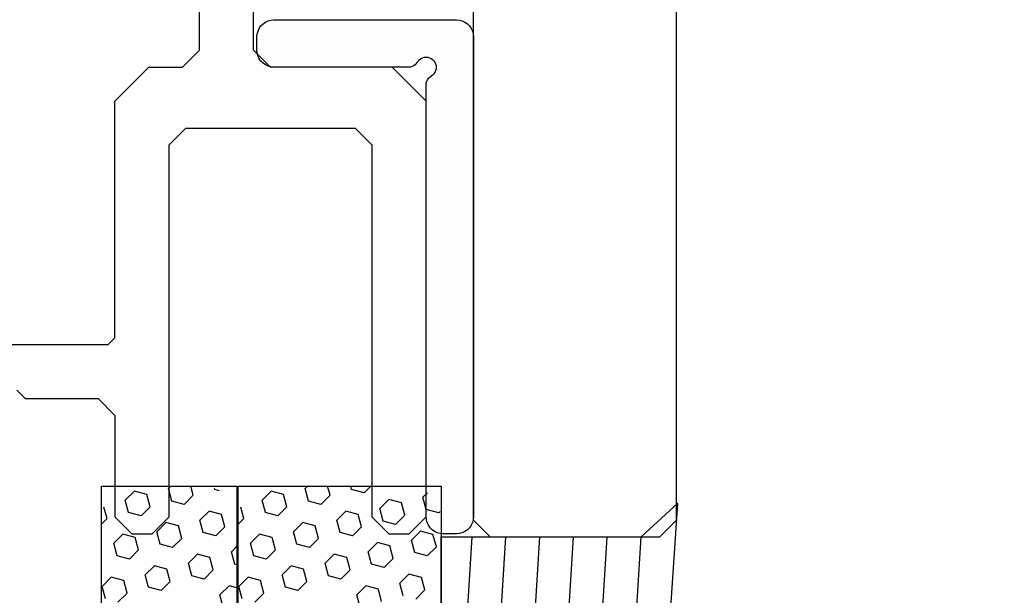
# Model space of a CAD drawing. Header units: millimetres. Extents: x -637441 to -130928, y -380379 to -53767.
# Tile 323 of 390: x -337372 to -337342, y -152837 to -152820. Entities that reach past the tile are written whole.
import ezdxf

# ---------------------------------------------------------------- set-up
doc = ezdxf.new("R2010")
doc.units = ezdxf.units.MM
doc.header["$LTSCALE"] = 10
doc.layers.add('CKTEXTY_MALE', color=7, linetype='Continuous', lineweight=25)
for name, color, linetype in [('CrossSectionsAccess', 2, 'Continuous'), ('CrossSectionsGlass', 4, 'Continuous'), ('CrossSectionsGums', 1, 'Continuous'), ('CrossSectionsProfils', 7, 'Continuous')]:
    doc.layers.add(name, color=color, linetype=linetype)
doc.styles.get("Standard").update_dxf_attribs({"font": 'simplex.shx', "width": 0.8})
doc.dimstyles.new('normální', dxfattribs={"dimscale": 50, "dimtxt": 2.5, "dimasz": 2.5, "dimexe": 1.768, "dimexo": 5, "dimtad": 1, "dimrnd": 1, "dimtxsty": 'Standard', "dimblk1": 'OBLIQUE', "dimblk2": 'OBLIQUE', "dimsah": 1, "dimcen": 2.5, "dimdle": 1.8, "dimadec": 0, "dimazin": 0, "dimtfac": 1, "dimtix": 1, "dimtmove": 2, "dimatfit": 3, "dimfxl": 1, "dimarcsym": 0})

# ---------------------------------------------------------------- blocks, each defined once
blk = doc.blocks.new('120912', base_point=(1132.165, 1420.949))
at = {"layer": 'CrossSectionsGums', "color": 1}
for p, q in [((1143.665, 1420.949), (1120.665, 1420.949)), ((1120.665, 1420.949), (1120.665, 1416.949)), ((1120.665, 1416.949), (1143.665, 1416.949))]:
    blk.add_line(p, q, dxfattribs=at)
at = {"layer": 'CrossSectionsGums', "color": 253, "true_color": 0xadadad}
for p, q in [((1121.617, 1420.783), (1121.283, 1420.873)), ((1121.617, 1420.783), (1121.783, 1420.949)), ((1123.359, 1420.658), (1123.628, 1420.928)), ((1123.996, 1420.829), (1123.628, 1420.928)), ((1122.084, 1420.317), (1122.353, 1420.586)), ((1122.721, 1420.488), (1122.353, 1420.586)), ((1122.82, 1420.12), (1122.721, 1420.488)), ((1123.457, 1420.29), (1123.359, 1420.658)), ((1123.825, 1420.192), (1124.095, 1420.461)), ((1120.809, 1419.975), (1121.078, 1420.245)), ((1121.447, 1420.146), (1121.078, 1420.245)), ((1122.182, 1419.949), (1122.084, 1420.317)), ((1123.825, 1420.192), (1123.457, 1420.29)), ((1120.908, 1419.607), (1120.809, 1419.975)), ((1121.545, 1419.778), (1121.446, 1420.146)), ((1122.551, 1419.85), (1122.182, 1419.949)), ((1122.551, 1419.85), (1122.82, 1420.12)), ((1121.276, 1419.509), (1120.908, 1419.607)), ((1121.276, 1419.509), (1121.545, 1419.778)), ((1123.017, 1419.384), (1123.287, 1419.653)), ((1123.655, 1419.554), (1123.287, 1419.653)), ((1121.742, 1419.042), (1122.012, 1419.311)), ((1122.38, 1419.213), (1122.012, 1419.311)), ((1123.116, 1419.016), (1123.017, 1419.384)), ((1123.753, 1419.186), (1123.655, 1419.554)), ((1121.841, 1418.674), (1121.742, 1419.042)), ((1122.478, 1418.845), (1122.38, 1419.213)), ((1123.484, 1418.917), (1123.116, 1419.016)), ((1123.484, 1418.917), (1123.753, 1419.186)), ((1120.665, 1418.898), (1120.737, 1418.97)), ((1121.105, 1418.871), (1120.737, 1418.97)), ((1121.203, 1418.503), (1121.105, 1418.871)), ((1122.209, 1418.575), (1122.478, 1418.845)), ((1120.934, 1418.234), (1121.203, 1418.503)), ((1122.209, 1418.575), (1121.841, 1418.674)), ((1120.934, 1418.234), (1120.665, 1418.306)), ((1122.676, 1418.109), (1122.945, 1418.378)), ((1123.313, 1418.28), (1122.945, 1418.378)), ((1123.412, 1417.911), (1123.313, 1418.28)), ((1121.401, 1417.767), (1121.67, 1418.036)), ((1122.038, 1417.938), (1121.67, 1418.036)), ((1122.137, 1417.57), (1122.038, 1417.938)), ((1122.774, 1417.741), (1122.676, 1418.109)), ((1123.142, 1417.642), (1123.412, 1417.911)), ((1120.763, 1417.596), (1120.733, 1417.604)), ((1120.8, 1417.459), (1120.763, 1417.596)), ((1121.499, 1417.399), (1121.401, 1417.767)), ((1121.867, 1417.301), (1122.137, 1417.57)), ((1123.142, 1417.642), (1122.774, 1417.741)), ((1121.867, 1417.301), (1121.499, 1417.399)), ((1123.609, 1417.175), (1123.878, 1417.445)), ((1124.246, 1417.346), (1123.878, 1417.445)), ((1122.403, 1416.903), (1122.603, 1417.103)), ((1122.971, 1417.005), (1122.603, 1417.103)), ((1122.998, 1416.904), (1122.971, 1417.005)), ((1123.681, 1416.906), (1123.609, 1417.176))]:
    blk.add_line(p, q, dxfattribs=at)
blk = doc.blocks.new('120913', base_point=(1174.165, 1420.949))
at = {"layer": 'CrossSectionsGums', "color": 1}
for p, q in [((1162.665, 1420.949), (1162.665, 1414.949)), ((1185.665, 1420.949), (1162.665, 1420.949)), ((1162.665, 1414.949), (1185.665, 1414.949))]:
    blk.add_line(p, q, dxfattribs=at)
at = {"layer": 'CrossSectionsGums', "color": 253, "true_color": 0xadadad}
for p, q in [((1163.617, 1420.783), (1163.283, 1420.873)), ((1163.617, 1420.783), (1163.783, 1420.949)), ((1165.359, 1420.658), (1165.628, 1420.928)), ((1165.996, 1420.829), (1165.628, 1420.928)), ((1164.084, 1420.317), (1164.353, 1420.586)), ((1164.721, 1420.488), (1164.353, 1420.586)), ((1164.82, 1420.12), (1164.721, 1420.488)), ((1165.457, 1420.29), (1165.359, 1420.658)), ((1165.825, 1420.192), (1166.095, 1420.461)), ((1162.809, 1419.975), (1163.078, 1420.245)), ((1163.447, 1420.146), (1163.078, 1420.245)), ((1164.182, 1419.949), (1164.084, 1420.317)), ((1165.825, 1420.192), (1165.457, 1420.29)), ((1162.908, 1419.607), (1162.809, 1419.975)), ((1163.545, 1419.778), (1163.446, 1420.146)), ((1164.551, 1419.85), (1164.182, 1419.949)), ((1164.551, 1419.85), (1164.82, 1420.12)), ((1163.276, 1419.509), (1162.908, 1419.607)), ((1163.276, 1419.509), (1163.545, 1419.778)), ((1165.017, 1419.384), (1165.287, 1419.653)), ((1165.655, 1419.554), (1165.287, 1419.653)), ((1163.742, 1419.042), (1164.012, 1419.311)), ((1164.38, 1419.213), (1164.012, 1419.311)), ((1165.116, 1419.016), (1165.017, 1419.384)), ((1165.753, 1419.186), (1165.655, 1419.554)), ((1163.841, 1418.674), (1163.742, 1419.042)), ((1164.478, 1418.845), (1164.38, 1419.213)), ((1165.484, 1418.917), (1165.116, 1419.016)), ((1165.484, 1418.917), (1165.753, 1419.186)), ((1162.665, 1418.898), (1162.737, 1418.97)), ((1163.105, 1418.871), (1162.737, 1418.97)), ((1163.203, 1418.503), (1163.105, 1418.871)), ((1164.209, 1418.575), (1164.478, 1418.845)), ((1162.934, 1418.234), (1163.203, 1418.503)), ((1164.209, 1418.575), (1163.841, 1418.674)), ((1162.934, 1418.234), (1162.665, 1418.306)), ((1164.676, 1418.109), (1164.945, 1418.378)), ((1165.313, 1418.28), (1164.945, 1418.378)), ((1165.412, 1417.911), (1165.313, 1418.28)), ((1163.401, 1417.767), (1163.67, 1418.036)), ((1164.038, 1417.938), (1163.67, 1418.036)), ((1164.137, 1417.57), (1164.038, 1417.938)), ((1164.774, 1417.741), (1164.676, 1418.109)), ((1165.142, 1417.642), (1165.412, 1417.911)), ((1162.763, 1417.596), (1162.665, 1417.623)), ((1162.862, 1417.228), (1162.763, 1417.596)), ((1163.499, 1417.399), (1163.401, 1417.767)), ((1163.867, 1417.301), (1164.137, 1417.57)), ((1165.142, 1417.642), (1164.774, 1417.741)), ((1163.867, 1417.301), (1163.499, 1417.399)), ((1165.609, 1417.175), (1165.878, 1417.445)), ((1166.246, 1417.346), (1165.878, 1417.445)), ((1162.665, 1417.031), (1162.862, 1417.228)), ((1164.334, 1416.834), (1164.603, 1417.103)), ((1164.971, 1417.005), (1164.603, 1417.103)), ((1165.07, 1416.637), (1164.971, 1417.005)), ((1165.707, 1416.807), (1165.609, 1417.176)), ((1163.059, 1416.492), (1163.328, 1416.762)), ((1163.697, 1416.663), (1163.328, 1416.762)), ((1164.433, 1416.466), (1164.334, 1416.834)), ((1166.075, 1416.709), (1165.707, 1416.807)), ((1163.158, 1416.124), (1163.059, 1416.492)), ((1163.795, 1416.295), (1163.697, 1416.663)), ((1164.801, 1416.367), (1164.433, 1416.466)), ((1164.801, 1416.367), (1165.07, 1416.637)), ((1163.526, 1416.026), (1163.158, 1416.124)), ((1163.526, 1416.026), (1163.795, 1416.295)), ((1165.267, 1415.901), (1165.537, 1416.17)), ((1165.905, 1416.071), (1165.537, 1416.17)), ((1163.992, 1415.559), (1164.262, 1415.828)), ((1164.63, 1415.73), (1164.262, 1415.828)), ((1165.366, 1415.533), (1165.267, 1415.901)), ((1164.091, 1415.191), (1163.992, 1415.559)), ((1164.728, 1415.362), (1164.63, 1415.73)), ((1165.734, 1415.434), (1165.366, 1415.533)), ((1165.734, 1415.434), (1166.003, 1415.703)), ((1162.858, 1415.358), (1162.987, 1415.487)), ((1163.355, 1415.388), (1162.987, 1415.487)), ((1163.453, 1415.02), (1163.355, 1415.388)), ((1164.459, 1415.092), (1164.728, 1415.362)), ((1163.414, 1414.981), (1163.454, 1415.02)), ((1164.459, 1415.092), (1164.091, 1415.191))]:
    blk.add_line(p, q, dxfattribs=at)
blk = doc.blocks.new('14614948', base_point=(267.362, 311.137))
at = {"layer": 'CrossSectionsAccess'}
for p, q in [((277.362, 311.137), (257.362, 311.137)), ((257.362, 311.137), (257.362, 305.224)), ((262.358, 310.534), (257.362, 310.224)), ((262.358, 309.534), (257.362, 309.224)), ((262.358, 308.534), (257.362, 308.224)), ((262.358, 307.534), (257.362, 307.224)), ((262.358, 306.534), (257.362, 306.224)), ((262.358, 305.534), (257.362, 305.224)), ((257.362, 305.224), (256.362, 304.137)), ((261.857, 304.512), (256.362, 304.137))]:
    blk.add_line(p, q, dxfattribs=at)
blk = doc.blocks.new('K43_2105_X', base_point=(1276.174, 1370.825))
at = {"layer": 'CrossSectionsProfils', "flags": 128}
for points in [[(1261.924, 1366.325), (1261.674, 1366.075), (1261.674, 1363.925), (1261.174, 1363.425), (1258.174, 1363.425), (1257.674, 1362.925), (1257.674, 1362.325), (1258.174, 1361.825), (1269.174, 1361.825), (1269.674, 1361.325), (1269.674, 1356.325), (1269.174, 1355.825), (1258.174, 1355.825), (1257.674, 1355.325), (1257.674, 1354.725), (1258.174, 1354.225), (1270.474, 1354.225), (1271.474, 1355.225), (1271.474, 1358.825), (1271.974, 1359.325), (1289.474, 1359.325)], [(1280.574, 1361.425), (1280.574, 1361.925), (1280.074, 1362.425), (1279.774, 1362.425), (1279.574, 1362.625), (1279.574, 1363.225), (1279.774, 1363.425), (1280.374, 1363.425), (1280.574, 1363.625), (1280.574, 1369.025), (1280.374, 1369.225), (1263.474, 1369.225), (1263.274, 1369.025), (1263.274, 1363.625), (1263.474, 1363.425), (1270.474, 1363.425), (1271.474, 1362.425), (1271.474, 1361.425), (1271.974, 1360.925), (1280.074, 1360.925), (1280.574, 1361.425)]]:
    blk.add_lwpolyline(points, dxfattribs=at)
blk = doc.blocks.new('Hatch30199', base_point=(2077.016, 1418.632))
at = {"layer": 'CrossSectionsGums', "color": 8}
for p, q in [((1402.08, 1393.984), (1402.08, 1393.984)), ((1402.318, 1393.984), (1402.318, 1393.984)), ((1402.556, 1393.984), (1402.556, 1393.984)), ((1402.794, 1393.984), (1402.794, 1393.984)), ((1401.961, 1393.746), (1401.961, 1393.746)), ((1402.199, 1393.746), (1402.199, 1393.746)), ((1402.437, 1393.746), (1402.437, 1393.746)), ((1402.675, 1393.746), (1402.675, 1393.746)), ((1402.913, 1393.746), (1402.913, 1393.746)), ((1401.842, 1393.507), (1401.842, 1393.507)), ((1402.08, 1393.507), (1402.08, 1393.507)), ((1402.318, 1393.507), (1402.318, 1393.507)), ((1402.556, 1393.507), (1402.556, 1393.507)), ((1402.794, 1393.507), (1402.794, 1393.507)), ((1403.032, 1393.507), (1403.032, 1393.507)), ((1401.723, 1393.269), (1401.723, 1393.269)), ((1401.961, 1393.269), (1401.961, 1393.269)), ((1402.199, 1393.269), (1402.199, 1393.269)), ((1402.437, 1393.269), (1402.437, 1393.269)), ((1402.675, 1393.269), (1402.675, 1393.269)), ((1402.913, 1393.269), (1402.913, 1393.269)), ((1401.842, 1393.031), (1401.842, 1393.031)), ((1402.08, 1393.031), (1402.08, 1393.031)), ((1402.318, 1393.031), (1402.318, 1393.031)), ((1402.556, 1393.031), (1402.556, 1393.031)), ((1402.794, 1393.031), (1402.794, 1393.031)), ((1403.032, 1393.031), (1403.032, 1393.031)), ((1401.723, 1392.793), (1401.723, 1392.793)), ((1401.842, 1392.555), (1401.842, 1392.555)), ((1401.961, 1392.793), (1401.961, 1392.793)), ((1402.08, 1392.555), (1402.08, 1392.555)), ((1402.199, 1392.793), (1402.199, 1392.793)), ((1402.318, 1392.555), (1402.318, 1392.555)), ((1402.437, 1392.793), (1402.437, 1392.793)), ((1402.556, 1392.555), (1402.556, 1392.555)), ((1402.675, 1392.793), (1402.675, 1392.793)), ((1402.794, 1392.555), (1402.794, 1392.555)), ((1402.913, 1392.793), (1402.913, 1392.793)), ((1403.032, 1392.555), (1403.032, 1392.555)), ((1401.723, 1392.317), (1401.723, 1392.317)), ((1401.961, 1392.317), (1401.961, 1392.317)), ((1402.199, 1392.317), (1402.199, 1392.317)), ((1402.437, 1392.317), (1402.437, 1392.317)), ((1402.675, 1392.317), (1402.675, 1392.317)), ((1402.913, 1392.317), (1402.913, 1392.317)), ((1401.842, 1392.079), (1401.842, 1392.079)), ((1402.08, 1392.079), (1402.08, 1392.079)), ((1402.318, 1392.079), (1402.318, 1392.079)), ((1402.556, 1392.079), (1402.556, 1392.079)), ((1402.794, 1392.079), (1402.794, 1392.079)), ((1403.032, 1392.079), (1403.032, 1392.079)), ((1401.723, 1391.841), (1401.723, 1391.841)), ((1401.961, 1391.841), (1401.961, 1391.841)), ((1402.199, 1391.841), (1402.199, 1391.841)), ((1402.437, 1391.841), (1402.437, 1391.841)), ((1402.675, 1391.841), (1402.675, 1391.841)), ((1402.913, 1391.841), (1402.913, 1391.841)), ((1401.723, 1391.364), (1401.723, 1391.364)), ((1401.842, 1391.603), (1401.842, 1391.603)), ((1401.961, 1391.364), (1401.961, 1391.364)), ((1402.08, 1391.603), (1402.08, 1391.603)), ((1402.199, 1391.364), (1402.199, 1391.364)), ((1402.318, 1391.603), (1402.318, 1391.603)), ((1402.437, 1391.364), (1402.437, 1391.364)), ((1402.556, 1391.603), (1402.556, 1391.603)), ((1402.675, 1391.364), (1402.675, 1391.364)), ((1402.794, 1391.603), (1402.794, 1391.603)), ((1402.913, 1391.364), (1402.913, 1391.364)), ((1403.032, 1391.603), (1403.032, 1391.603)), ((1401.842, 1391.126), (1401.842, 1391.126)), ((1402.08, 1391.126), (1402.08, 1391.126)), ((1402.318, 1391.126), (1402.318, 1391.126)), ((1402.556, 1391.126), (1402.556, 1391.126)), ((1402.794, 1391.126), (1402.794, 1391.126)), ((1403.033, 1391.126), (1403.033, 1391.126)), ((1401.723, 1390.888), (1401.723, 1390.888)), ((1401.961, 1390.888), (1401.961, 1390.888)), ((1402.199, 1390.888), (1402.199, 1390.888)), ((1402.437, 1390.888), (1402.437, 1390.888)), ((1402.675, 1390.888), (1402.675, 1390.888)), ((1402.913, 1390.888), (1402.913, 1390.888)), ((1401.842, 1390.65), (1401.842, 1390.65)), ((1402.08, 1390.65), (1402.08, 1390.65)), ((1402.318, 1390.65), (1402.318, 1390.65)), ((1402.556, 1390.65), (1402.556, 1390.65)), ((1402.794, 1390.65), (1402.794, 1390.65)), ((1403.032, 1390.65), (1403.032, 1390.65)), ((1401.723, 1390.412), (1401.723, 1390.412)), ((1401.961, 1390.412), (1401.961, 1390.412)), ((1402.199, 1390.412), (1402.199, 1390.412)), ((1402.437, 1390.412), (1402.437, 1390.412)), ((1402.675, 1390.412), (1402.675, 1390.412)), ((1402.913, 1390.412), (1402.913, 1390.412)), ((1401.723, 1389.936), (1401.723, 1389.936)), ((1401.842, 1390.174), (1401.842, 1390.174)), ((1401.961, 1389.936), (1401.961, 1389.936)), ((1402.08, 1390.174), (1402.08, 1390.174)), ((1402.199, 1389.936), (1402.199, 1389.936)), ((1402.318, 1390.174), (1402.318, 1390.174)), ((1402.437, 1389.936), (1402.437, 1389.936)), ((1402.556, 1390.174), (1402.556, 1390.174)), ((1402.675, 1389.936), (1402.675, 1389.936)), ((1402.794, 1390.174), (1402.794, 1390.174)), ((1402.913, 1389.936), (1402.913, 1389.936)), ((1403.032, 1390.174), (1403.032, 1390.174)), ((1401.842, 1389.698), (1401.842, 1389.698)), ((1402.08, 1389.698), (1402.08, 1389.698)), ((1402.318, 1389.698), (1402.318, 1389.698)), ((1402.556, 1389.698), (1402.556, 1389.698)), ((1402.794, 1389.698), (1402.794, 1389.698)), ((1403.032, 1389.698), (1403.032, 1389.698)), ((1401.723, 1389.459), (1401.723, 1389.459)), ((1401.961, 1389.459), (1401.961, 1389.459)), ((1402.199, 1389.459), (1402.199, 1389.459)), ((1402.437, 1389.459), (1402.437, 1389.459)), ((1402.675, 1389.459), (1402.675, 1389.459)), ((1402.913, 1389.459), (1402.913, 1389.459)), ((1401.842, 1389.221), (1401.842, 1389.221)), ((1402.08, 1389.221), (1402.08, 1389.221)), ((1402.318, 1389.221), (1402.318, 1389.221)), ((1402.556, 1389.221), (1402.556, 1389.221)), ((1402.794, 1389.221), (1402.794, 1389.221)), ((1401.723, 1388.983), (1401.723, 1388.983)), ((1401.842, 1388.745), (1401.842, 1388.745)), ((1401.961, 1388.983), (1401.961, 1388.983)), ((1402.08, 1388.745), (1402.08, 1388.745)), ((1402.199, 1388.983), (1402.199, 1388.983)), ((1402.318, 1388.745), (1402.318, 1388.745)), ((1402.437, 1388.983), (1402.437, 1388.983)), ((1402.556, 1388.745), (1402.556, 1388.745)), ((1402.675, 1388.983), (1402.675, 1388.983)), ((1402.794, 1388.745), (1402.794, 1388.745)), ((1403.271, 1388.745), (1403.271, 1388.745)), ((1403.509, 1388.745), (1403.509, 1388.745)), ((1403.628, 1388.983), (1403.628, 1388.983)), ((1403.747, 1388.745), (1403.747, 1388.745)), ((1403.866, 1388.983), (1403.866, 1388.983)), ((1403.985, 1388.745), (1403.985, 1388.745)), ((1404.104, 1388.983), (1404.104, 1388.983)), ((1404.223, 1388.745), (1404.223, 1388.745)), ((1404.342, 1388.983), (1404.342, 1388.983)), ((1404.461, 1388.745), (1404.461, 1388.745)), ((1404.58, 1388.983), (1404.58, 1388.983)), ((1404.699, 1388.745), (1404.699, 1388.745)), ((1404.818, 1388.983), (1404.818, 1388.983)), ((1404.938, 1388.745), (1404.938, 1388.745)), ((1405.057, 1388.983), (1405.057, 1388.983)), ((1405.176, 1388.745), (1405.176, 1388.745)), ((1405.295, 1388.983), (1405.295, 1388.983)), ((1405.414, 1388.745), (1405.414, 1388.745)), ((1405.533, 1388.983), (1405.533, 1388.983)), ((1405.652, 1388.745), (1405.652, 1388.745)), ((1405.771, 1388.983), (1405.771, 1388.983)), ((1405.89, 1388.745), (1405.89, 1388.745)), ((1406.009, 1388.983), (1406.009, 1388.983)), ((1406.128, 1388.745), (1406.128, 1388.745)), ((1406.247, 1388.983), (1406.247, 1388.983)), ((1406.366, 1388.745), (1406.366, 1388.745)), ((1406.485, 1388.983), (1406.485, 1388.983)), ((1406.604, 1388.745), (1406.604, 1388.745)), ((1406.723, 1388.983), (1406.723, 1388.983)), ((1406.843, 1388.745), (1406.843, 1388.745)), ((1406.962, 1388.983), (1406.962, 1388.983)), ((1407.081, 1388.745), (1407.081, 1388.745)), ((1407.2, 1388.983), (1407.2, 1388.983)), ((1407.319, 1388.745), (1407.319, 1388.745)), ((1407.438, 1388.983), (1407.438, 1388.983)), ((1407.557, 1388.745), (1407.557, 1388.745)), ((1407.676, 1388.983), (1407.676, 1388.983)), ((1407.795, 1388.745), (1407.795, 1388.745)), ((1407.914, 1388.983), (1407.914, 1388.983)), ((1408.033, 1388.745), (1408.033, 1388.745)), ((1408.152, 1388.983), (1408.152, 1388.983)), ((1408.271, 1388.745), (1408.271, 1388.745)), ((1408.39, 1388.983), (1408.39, 1388.983)), ((1408.509, 1388.745), (1408.509, 1388.745)), ((1408.628, 1388.983), (1408.628, 1388.983)), ((1408.748, 1388.745), (1408.748, 1388.745)), ((1408.867, 1388.983), (1408.867, 1388.983)), ((1408.986, 1388.745), (1408.986, 1388.745)), ((1409.105, 1388.983), (1409.105, 1388.983)), ((1409.224, 1388.745), (1409.224, 1388.745)), ((1409.343, 1388.983), (1409.343, 1388.983)), ((1409.462, 1388.745), (1409.462, 1388.745)), ((1409.581, 1388.983), (1409.581, 1388.983)), ((1409.7, 1388.745), (1409.7, 1388.745)), ((1409.819, 1388.983), (1409.819, 1388.983)), ((1409.938, 1388.745), (1409.938, 1388.745)), ((1410.057, 1388.983), (1410.057, 1388.983)), ((1410.176, 1388.745), (1410.176, 1388.745)), ((1410.295, 1388.983), (1410.295, 1388.983)), ((1410.414, 1388.745), (1410.414, 1388.745)), ((1410.533, 1388.983), (1410.533, 1388.983)), ((1410.652, 1388.745), (1410.652, 1388.745)), ((1410.771, 1388.983), (1410.771, 1388.983)), ((1410.891, 1388.745), (1410.891, 1388.745)), ((1411.01, 1388.983), (1411.01, 1388.983)), ((1411.129, 1388.745), (1411.129, 1388.745)), ((1411.248, 1388.983), (1411.248, 1388.983)), ((1411.367, 1388.745), (1411.367, 1388.745)), ((1411.486, 1388.983), (1411.486, 1388.983)), ((1411.605, 1388.745), (1411.605, 1388.745)), ((1411.724, 1388.983), (1411.724, 1388.983)), ((1411.843, 1388.745), (1411.843, 1388.745)), ((1411.962, 1388.983), (1411.962, 1388.983)), ((1412.081, 1388.745), (1412.081, 1388.745)), ((1412.2, 1388.983), (1412.2, 1388.983)), ((1412.319, 1388.745), (1412.319, 1388.745)), ((1412.438, 1388.983), (1412.438, 1388.983)), ((1412.557, 1388.745), (1412.557, 1388.745)), ((1412.677, 1388.983), (1412.677, 1388.983)), ((1412.796, 1388.745), (1412.796, 1388.745)), ((1412.915, 1388.983), (1412.915, 1388.983)), ((1413.034, 1388.745), (1413.034, 1388.745)), ((1413.153, 1388.983), (1413.153, 1388.983)), ((1413.272, 1388.745), (1413.272, 1388.745)), ((1413.391, 1388.983), (1413.391, 1388.983)), ((1413.51, 1388.745), (1413.51, 1388.745)), ((1413.629, 1388.983), (1413.629, 1388.983)), ((1413.748, 1388.745), (1413.748, 1388.745)), ((1413.867, 1388.983), (1413.867, 1388.983)), ((1413.986, 1388.745), (1413.986, 1388.745)), ((1414.105, 1388.983), (1414.105, 1388.983)), ((1414.224, 1388.745), (1414.224, 1388.745)), ((1414.343, 1388.983), (1414.343, 1388.983)), ((1414.463, 1388.745), (1414.463, 1388.745)), ((1414.582, 1388.983), (1414.582, 1388.983)), ((1414.701, 1388.745), (1414.701, 1388.745)), ((1414.82, 1388.983), (1414.82, 1388.983)), ((1414.939, 1388.745), (1414.939, 1388.745)), ((1415.058, 1388.983), (1415.058, 1388.983)), ((1415.177, 1388.745), (1415.177, 1388.745)), ((1415.296, 1388.983), (1415.296, 1388.983)), ((1415.415, 1388.745), (1415.415, 1388.745)), ((1415.534, 1388.983), (1415.534, 1388.983)), ((1415.653, 1388.745), (1415.653, 1388.745)), ((1415.772, 1388.983), (1415.772, 1388.983)), ((1415.891, 1388.745), (1415.891, 1388.745)), ((1416.01, 1388.983), (1416.01, 1388.983)), ((1416.129, 1388.745), (1416.129, 1388.745)), ((1416.248, 1388.983), (1416.248, 1388.983)), ((1416.368, 1388.745), (1416.368, 1388.745)), ((1416.487, 1388.983), (1416.487, 1388.983)), ((1416.606, 1388.745), (1416.606, 1388.745)), ((1416.844, 1388.745), (1416.844, 1388.745)), ((1401.723, 1388.507), (1401.723, 1388.507)), ((1401.961, 1388.507), (1401.961, 1388.507)), ((1402.199, 1388.507), (1402.199, 1388.507)), ((1402.437, 1388.507), (1402.437, 1388.507)), ((1402.675, 1388.507), (1402.675, 1388.507)), ((1402.913, 1388.507), (1402.913, 1388.507)), ((1403.152, 1388.507), (1403.152, 1388.507)), ((1403.39, 1388.507), (1403.39, 1388.507)), ((1403.628, 1388.507), (1403.628, 1388.507)), ((1403.866, 1388.507), (1403.866, 1388.507)), ((1404.104, 1388.507), (1404.104, 1388.507)), ((1404.342, 1388.507), (1404.342, 1388.507)), ((1404.58, 1388.507), (1404.58, 1388.507)), ((1404.818, 1388.507), (1404.818, 1388.507)), ((1405.057, 1388.507), (1405.057, 1388.507)), ((1405.295, 1388.507), (1405.295, 1388.507)), ((1405.533, 1388.507), (1405.533, 1388.507)), ((1405.771, 1388.507), (1405.771, 1388.507)), ((1406.009, 1388.507), (1406.009, 1388.507)), ((1406.247, 1388.507), (1406.247, 1388.507)), ((1406.485, 1388.507), (1406.485, 1388.507)), ((1406.724, 1388.507), (1406.724, 1388.507)), ((1406.962, 1388.507), (1406.962, 1388.507)), ((1407.2, 1388.507), (1407.2, 1388.507)), ((1407.438, 1388.507), (1407.438, 1388.507)), ((1407.676, 1388.507), (1407.676, 1388.507)), ((1407.914, 1388.507), (1407.914, 1388.507)), ((1408.152, 1388.507), (1408.152, 1388.507)), ((1408.39, 1388.507), (1408.39, 1388.507)), ((1408.629, 1388.507), (1408.629, 1388.507)), ((1408.867, 1388.507), (1408.867, 1388.507)), ((1409.105, 1388.507), (1409.105, 1388.507)), ((1409.343, 1388.507), (1409.343, 1388.507)), ((1409.581, 1388.507), (1409.581, 1388.507)), ((1409.819, 1388.507), (1409.819, 1388.507)), ((1410.057, 1388.507), (1410.057, 1388.507)), ((1410.295, 1388.507), (1410.295, 1388.507)), ((1410.533, 1388.507), (1410.533, 1388.507)), ((1410.772, 1388.507), (1410.772, 1388.507)), ((1411.01, 1388.507), (1411.01, 1388.507)), ((1411.248, 1388.507), (1411.248, 1388.507)), ((1411.486, 1388.507), (1411.486, 1388.507)), ((1411.724, 1388.507), (1411.724, 1388.507)), ((1411.962, 1388.507), (1411.962, 1388.507)), ((1412.2, 1388.507), (1412.2, 1388.507)), ((1412.438, 1388.507), (1412.438, 1388.507)), ((1412.677, 1388.507), (1412.677, 1388.507)), ((1412.915, 1388.507), (1412.915, 1388.507)), ((1413.153, 1388.507), (1413.153, 1388.507)), ((1413.391, 1388.507), (1413.391, 1388.507)), ((1413.629, 1388.507), (1413.629, 1388.507)), ((1413.867, 1388.507), (1413.867, 1388.507)), ((1414.105, 1388.507), (1414.105, 1388.507)), ((1414.344, 1388.507), (1414.344, 1388.507)), ((1414.582, 1388.507), (1414.582, 1388.507)), ((1414.82, 1388.507), (1414.82, 1388.507)), ((1415.058, 1388.507), (1415.058, 1388.507)), ((1415.296, 1388.507), (1415.296, 1388.507)), ((1415.534, 1388.507), (1415.534, 1388.507)), ((1415.772, 1388.507), (1415.772, 1388.507)), ((1416.01, 1388.507), (1416.01, 1388.507)), ((1416.249, 1388.507), (1416.249, 1388.507)), ((1416.487, 1388.507), (1416.487, 1388.507)), ((1416.725, 1388.507), (1416.725, 1388.507)), ((1401.842, 1388.269), (1401.842, 1388.269)), ((1402.08, 1388.269), (1402.08, 1388.269)), ((1402.318, 1388.269), (1402.318, 1388.269)), ((1402.556, 1388.269), (1402.556, 1388.269)), ((1402.794, 1388.269), (1402.794, 1388.269)), ((1403.032, 1388.269), (1403.032, 1388.269)), ((1403.271, 1388.269), (1403.271, 1388.269)), ((1403.509, 1388.269), (1403.509, 1388.269)), ((1403.747, 1388.269), (1403.747, 1388.269)), ((1403.985, 1388.269), (1403.985, 1388.269)), ((1404.223, 1388.269), (1404.223, 1388.269)), ((1404.461, 1388.269), (1404.461, 1388.269)), ((1404.699, 1388.269), (1404.699, 1388.269)), ((1404.938, 1388.269), (1404.938, 1388.269)), ((1405.176, 1388.269), (1405.176, 1388.269)), ((1405.414, 1388.269), (1405.414, 1388.269)), ((1405.652, 1388.269), (1405.652, 1388.269)), ((1405.89, 1388.269), (1405.89, 1388.269)), ((1406.128, 1388.269), (1406.128, 1388.269)), ((1406.366, 1388.269), (1406.366, 1388.269)), ((1406.604, 1388.269), (1406.604, 1388.269)), ((1406.842, 1388.269), (1406.842, 1388.269)), ((1407.081, 1388.269), (1407.081, 1388.269)), ((1407.319, 1388.269), (1407.319, 1388.269)), ((1407.557, 1388.269), (1407.557, 1388.269)), ((1407.795, 1388.269), (1407.795, 1388.269)), ((1408.033, 1388.269), (1408.033, 1388.269)), ((1408.271, 1388.269), (1408.271, 1388.269)), ((1408.509, 1388.269), (1408.509, 1388.269)), ((1408.747, 1388.269), (1408.747, 1388.269)), ((1408.986, 1388.269), (1408.986, 1388.269)), ((1409.224, 1388.269), (1409.224, 1388.269)), ((1409.462, 1388.269), (1409.462, 1388.269)), ((1409.7, 1388.269), (1409.7, 1388.269)), ((1409.938, 1388.269), (1409.938, 1388.269)), ((1410.176, 1388.269), (1410.176, 1388.269)), ((1410.414, 1388.269), (1410.414, 1388.269)), ((1410.652, 1388.269), (1410.652, 1388.269)), ((1410.891, 1388.269), (1410.891, 1388.269)), ((1411.129, 1388.269), (1411.129, 1388.269)), ((1411.367, 1388.269), (1411.367, 1388.269)), ((1411.605, 1388.269), (1411.605, 1388.269)), ((1411.843, 1388.269), (1411.843, 1388.269)), ((1412.081, 1388.269), (1412.081, 1388.269)), ((1412.319, 1388.269), (1412.319, 1388.269)), ((1412.557, 1388.269), (1412.557, 1388.269)), ((1412.796, 1388.269), (1412.796, 1388.269)), ((1413.034, 1388.269), (1413.034, 1388.269)), ((1413.272, 1388.269), (1413.272, 1388.269)), ((1413.51, 1388.269), (1413.51, 1388.269)), ((1413.748, 1388.269), (1413.748, 1388.269)), ((1413.986, 1388.269), (1413.986, 1388.269)), ((1414.224, 1388.269), (1414.224, 1388.269)), ((1414.463, 1388.269), (1414.463, 1388.269)), ((1414.701, 1388.269), (1414.701, 1388.269)), ((1414.939, 1388.269), (1414.939, 1388.269)), ((1415.177, 1388.269), (1415.177, 1388.269)), ((1415.415, 1388.269), (1415.415, 1388.269)), ((1415.653, 1388.269), (1415.653, 1388.269)), ((1415.891, 1388.269), (1415.891, 1388.269)), ((1416.129, 1388.269), (1416.129, 1388.269)), ((1416.367, 1388.269), (1416.367, 1388.269)), ((1416.606, 1388.269), (1416.606, 1388.269)), ((1416.844, 1388.269), (1416.844, 1388.269)), ((1401.961, 1388.031), (1401.961, 1388.031)), ((1402.199, 1388.031), (1402.199, 1388.031)), ((1402.437, 1388.031), (1402.437, 1388.031)), ((1402.675, 1388.031), (1402.675, 1388.031)), ((1402.913, 1388.031), (1402.913, 1388.031)), ((1403.152, 1388.031), (1403.152, 1388.031)), ((1403.39, 1388.031), (1403.39, 1388.031)), ((1403.628, 1388.031), (1403.628, 1388.031)), ((1403.866, 1388.031), (1403.866, 1388.031)), ((1404.104, 1388.031), (1404.104, 1388.031)), ((1404.342, 1388.031), (1404.342, 1388.031)), ((1404.58, 1388.031), (1404.58, 1388.031)), ((1404.818, 1388.031), (1404.818, 1388.031)), ((1405.057, 1388.031), (1405.057, 1388.031)), ((1405.295, 1388.031), (1405.295, 1388.031)), ((1405.533, 1388.031), (1405.533, 1388.031)), ((1405.771, 1388.031), (1405.771, 1388.031)), ((1406.009, 1388.031), (1406.009, 1388.031)), ((1406.247, 1388.031), (1406.247, 1388.031)), ((1406.485, 1388.031), (1406.485, 1388.031)), ((1406.723, 1388.031), (1406.723, 1388.031)), ((1406.962, 1388.031), (1406.962, 1388.031)), ((1407.2, 1388.031), (1407.2, 1388.031)), ((1407.438, 1388.031), (1407.438, 1388.031)), ((1407.676, 1388.031), (1407.676, 1388.031)), ((1407.914, 1388.031), (1407.914, 1388.031)), ((1408.152, 1388.031), (1408.152, 1388.031)), ((1408.39, 1388.031), (1408.39, 1388.031)), ((1408.628, 1388.031), (1408.628, 1388.031)), ((1408.867, 1388.031), (1408.867, 1388.031)), ((1409.105, 1388.031), (1409.105, 1388.031)), ((1409.343, 1388.031), (1409.343, 1388.031)), ((1409.581, 1388.031), (1409.581, 1388.031)), ((1409.819, 1388.031), (1409.819, 1388.031)), ((1410.057, 1388.031), (1410.057, 1388.031)), ((1410.295, 1388.031), (1410.295, 1388.031)), ((1410.533, 1388.031), (1410.533, 1388.031)), ((1410.772, 1388.031), (1410.772, 1388.031)), ((1411.01, 1388.031), (1411.01, 1388.031)), ((1411.248, 1388.031), (1411.248, 1388.031)), ((1411.486, 1388.031), (1411.486, 1388.031)), ((1411.724, 1388.031), (1411.724, 1388.031)), ((1411.962, 1388.031), (1411.962, 1388.031)), ((1412.2, 1388.031), (1412.2, 1388.031)), ((1412.438, 1388.031), (1412.438, 1388.031)), ((1412.677, 1388.031), (1412.677, 1388.031)), ((1412.915, 1388.031), (1412.915, 1388.031)), ((1413.153, 1388.031), (1413.153, 1388.031)), ((1413.391, 1388.031), (1413.391, 1388.031)), ((1413.629, 1388.031), (1413.629, 1388.031)), ((1413.867, 1388.031), (1413.867, 1388.031)), ((1414.105, 1388.031), (1414.105, 1388.031)), ((1414.344, 1388.031), (1414.344, 1388.031)), ((1414.582, 1388.031), (1414.582, 1388.031)), ((1414.82, 1388.031), (1414.82, 1388.031)), ((1415.058, 1388.031), (1415.058, 1388.031)), ((1415.296, 1388.031), (1415.296, 1388.031)), ((1415.534, 1388.031), (1415.534, 1388.031)), ((1415.772, 1388.031), (1415.772, 1388.031)), ((1416.01, 1388.031), (1416.01, 1388.031)), ((1416.248, 1388.031), (1416.248, 1388.031)), ((1416.487, 1388.031), (1416.487, 1388.031)), ((1416.725, 1388.031), (1416.725, 1388.031)), ((1402.08, 1387.792), (1402.08, 1387.792)), ((1402.318, 1387.792), (1402.318, 1387.792)), ((1402.556, 1387.792), (1402.556, 1387.792)), ((1402.794, 1387.792), (1402.794, 1387.792)), ((1403.032, 1387.792), (1403.032, 1387.792)), ((1403.271, 1387.792), (1403.271, 1387.792)), ((1403.509, 1387.792), (1403.509, 1387.792)), ((1403.747, 1387.792), (1403.747, 1387.792)), ((1403.985, 1387.792), (1403.985, 1387.792)), ((1404.223, 1387.792), (1404.223, 1387.792)), ((1404.461, 1387.792), (1404.461, 1387.792)), ((1404.699, 1387.792), (1404.699, 1387.792)), ((1404.937, 1387.792), (1404.937, 1387.792)), ((1405.176, 1387.792), (1405.176, 1387.792)), ((1405.414, 1387.792), (1405.414, 1387.792)), ((1405.652, 1387.792), (1405.652, 1387.792)), ((1405.89, 1387.792), (1405.89, 1387.792)), ((1406.128, 1387.792), (1406.128, 1387.792)), ((1406.366, 1387.792), (1406.366, 1387.792)), ((1406.604, 1387.792), (1406.604, 1387.792)), ((1406.842, 1387.792), (1406.842, 1387.792)), ((1407.081, 1387.792), (1407.081, 1387.792)), ((1407.319, 1387.792), (1407.319, 1387.792)), ((1407.557, 1387.792), (1407.557, 1387.792)), ((1407.795, 1387.792), (1407.795, 1387.792)), ((1408.033, 1387.792), (1408.033, 1387.792)), ((1408.271, 1387.792), (1408.271, 1387.792)), ((1408.509, 1387.792), (1408.509, 1387.792)), ((1408.747, 1387.792), (1408.747, 1387.792)), ((1408.986, 1387.792), (1408.986, 1387.792)), ((1409.224, 1387.792), (1409.224, 1387.792)), ((1409.462, 1387.792), (1409.462, 1387.792)), ((1409.7, 1387.792), (1409.7, 1387.792)), ((1409.938, 1387.792), (1409.938, 1387.792)), ((1410.176, 1387.792), (1410.176, 1387.792)), ((1410.414, 1387.792), (1410.414, 1387.792)), ((1410.652, 1387.792), (1410.652, 1387.792)), ((1410.891, 1387.792), (1410.891, 1387.792)), ((1411.129, 1387.792), (1411.129, 1387.792)), ((1411.367, 1387.792), (1411.367, 1387.792)), ((1411.605, 1387.792), (1411.605, 1387.792)), ((1411.843, 1387.792), (1411.843, 1387.792)), ((1412.081, 1387.792), (1412.081, 1387.792)), ((1412.319, 1387.792), (1412.319, 1387.792)), ((1412.557, 1387.792), (1412.557, 1387.792)), ((1412.796, 1387.792), (1412.796, 1387.792)), ((1413.034, 1387.792), (1413.034, 1387.792)), ((1413.272, 1387.792), (1413.272, 1387.792)), ((1413.51, 1387.792), (1413.51, 1387.792)), ((1413.748, 1387.792), (1413.748, 1387.792)), ((1413.986, 1387.792), (1413.986, 1387.792)), ((1414.224, 1387.792), (1414.224, 1387.792)), ((1414.462, 1387.792), (1414.462, 1387.792)), ((1414.701, 1387.792), (1414.701, 1387.792)), ((1414.939, 1387.792), (1414.939, 1387.792)), ((1415.177, 1387.792), (1415.177, 1387.792)), ((1415.415, 1387.792), (1415.415, 1387.792)), ((1415.653, 1387.792), (1415.653, 1387.792)), ((1415.891, 1387.792), (1415.891, 1387.792)), ((1416.129, 1387.792), (1416.129, 1387.792)), ((1416.367, 1387.792), (1416.367, 1387.792)), ((1416.606, 1387.792), (1416.606, 1387.792))]:
    blk.add_line(p, q, dxfattribs=at)
blk = doc.blocks.new('120957', base_point=(1416.916, 1389.032))
at = {"layer": 'CrossSectionsGums', "color": 1}
for p, q in [((1401.966, 1393.965), (1401.895, 1393.915)), ((1402.045, 1394.001), (1401.966, 1393.965)), ((1402.129, 1394.024), (1402.045, 1394.001)), ((1402.216, 1394.032), (1402.129, 1394.024)), ((1402.616, 1394.032), (1402.216, 1394.032)), ((1402.703, 1394.024), (1402.616, 1394.032)), ((1402.787, 1394.001), (1402.703, 1394.024)), ((1402.866, 1393.965), (1402.787, 1394.001)), ((1402.938, 1393.915), (1402.866, 1393.965)), ((1401.746, 1393.703), (1401.724, 1393.618)), ((1401.783, 1393.782), (1401.746, 1393.703)), ((1401.833, 1393.853), (1401.783, 1393.782)), ((1401.895, 1393.915), (1401.833, 1393.853)), ((1402.999, 1393.853), (1402.938, 1393.915)), ((1403.049, 1393.782), (1402.999, 1393.853)), ((1403.086, 1393.703), (1403.049, 1393.782)), ((1403.109, 1393.618), (1403.086, 1393.703)), ((1401.724, 1393.618), (1401.716, 1393.532)), ((1401.716, 1393.532), (1401.716, 1388.132)), ((1403.116, 1393.532), (1403.109, 1393.618)), ((1403.116, 1389.551), (1403.116, 1393.532)), ((1402.966, 1389.291), (1403.009, 1389.321)), ((1403.009, 1389.321), (1403.046, 1389.358)), ((1403.046, 1389.358), (1403.076, 1389.401)), ((1403.076, 1389.401), (1403.098, 1389.449)), ((1403.098, 1389.449), (1403.112, 1389.499)), ((1403.112, 1389.499), (1403.116, 1389.551)), ((1402.821, 1389.084), (1402.816, 1389.032)), ((1402.816, 1389.032), (1402.821, 1388.979)), ((1402.834, 1389.134), (1402.821, 1389.084)), ((1402.856, 1389.182), (1402.834, 1389.134)), ((1402.886, 1389.224), (1402.856, 1389.182)), ((1402.923, 1389.261), (1402.886, 1389.224)), ((1402.966, 1389.291), (1402.923, 1389.261)), ((1403.584, 1389.027), (1403.533, 1389.014)), ((1403.636, 1389.032), (1403.584, 1389.027)), ((1416.416, 1389.032), (1403.636, 1389.032)), ((1416.503, 1389.024), (1416.416, 1389.032)), ((1416.587, 1389.001), (1416.503, 1389.024)), ((1402.821, 1388.979), (1402.834, 1388.929)), ((1402.834, 1388.929), (1402.856, 1388.882)), ((1402.856, 1388.882), (1402.886, 1388.839)), ((1402.886, 1388.839), (1402.923, 1388.802)), ((1402.923, 1388.802), (1402.966, 1388.772)), ((1402.966, 1388.772), (1403.014, 1388.75)), ((1403.014, 1388.75), (1403.064, 1388.736)), ((1403.064, 1388.736), (1403.116, 1388.732)), ((1403.116, 1388.732), (1403.168, 1388.736)), ((1403.168, 1388.736), (1403.219, 1388.75)), ((1403.219, 1388.75), (1403.266, 1388.772)), ((1403.266, 1388.772), (1403.309, 1388.802)), ((1403.309, 1388.802), (1403.346, 1388.839)), ((1403.346, 1388.839), (1403.376, 1388.882)), ((1403.406, 1388.924), (1403.376, 1388.882)), ((1403.443, 1388.961), (1403.406, 1388.924)), ((1403.486, 1388.991), (1403.443, 1388.961)), ((1403.533, 1389.014), (1403.486, 1388.991)), ((1416.666, 1388.965), (1416.587, 1389.001)), ((1416.738, 1388.915), (1416.666, 1388.965)), ((1416.799, 1388.853), (1416.738, 1388.915)), ((1416.849, 1388.782), (1416.799, 1388.853)), ((1416.886, 1388.703), (1416.849, 1388.782)), ((1416.909, 1388.618), (1416.886, 1388.703)), ((1416.916, 1388.532), (1416.909, 1388.618)), ((1416.916, 1388.132), (1416.916, 1388.532)), ((1401.716, 1388.132), (1401.724, 1388.045)), ((1401.724, 1388.045), (1401.746, 1387.961)), ((1401.746, 1387.961), (1401.783, 1387.882)), ((1401.783, 1387.882), (1401.833, 1387.81)), ((1416.799, 1387.81), (1416.849, 1387.882)), ((1416.849, 1387.882), (1416.886, 1387.961)), ((1416.886, 1387.961), (1416.909, 1388.045)), ((1416.909, 1388.045), (1416.916, 1388.132)), ((1401.833, 1387.81), (1401.895, 1387.749)), ((1401.895, 1387.749), (1401.966, 1387.699)), ((1401.966, 1387.699), (1402.045, 1387.662)), ((1402.045, 1387.662), (1402.129, 1387.639)), ((1402.129, 1387.639), (1402.216, 1387.632)), ((1402.216, 1387.632), (1416.416, 1387.632)), ((1416.416, 1387.632), (1416.503, 1387.639)), ((1416.503, 1387.639), (1416.587, 1387.662)), ((1416.587, 1387.662), (1416.666, 1387.699)), ((1416.666, 1387.699), (1416.738, 1387.749)), ((1416.738, 1387.749), (1416.799, 1387.81))]:
    blk.add_line(p, q, dxfattribs=at)
at = {"layer": 'CrossSectionsGums'}
blk.add_blockref('Hatch30199', (2077.016, 1418.632), dxfattribs=at)
blk = doc.blocks.new('_OBLIQUE')
at = {"color": 0, "linetype": 'ByBlock'}
blk.add_line((-0.5, -0.5), (0.5, 0.5), dxfattribs=at)

msp = doc.modelspace()

# ---------------------------------------------------------------- linework, layer by layer
at = {"layer": 'CKTEXTY_MALE', "color": 7}
msp.add_circle((-337561.835, -152476.154), 613.638, dxfattribs=at)
at = {"layer": 'CrossSectionsGlass', "color": 1}
for p, q in [((-337352.102, -152835.225), (-337352.102, -148946.4)), ((-337358.102, -152835.225), (-337358.102, -152136.07)), ((-337352.102, -152835.225), (-337352.102, -152136.07)), ((-337358.102, -152835.225), (-337357.602, -152835.725)), ((-337352.102, -152835.225), (-337352.602, -152835.725)), ((-337352.602, -152835.725), (-337357.602, -152835.725))]:
    msp.add_line(p, q, dxfattribs=at)

# ---------------------------------------------------------------- block references
at = {"layer": 'CrossSectionsAccess', "xscale": -1, "rotation": 90}
msp.add_blockref('14614948', (-337359.056, -152845.719), dxfattribs=at)
at = {"layer": 'CrossSectionsGums', "xscale": -1, "rotation": 90}
for name, p in [('120957', (-337359.502, -152835.625)), ('120912', (-337369.102, -152845.719)), ('120913', (-337365.056, -152845.719))]:
    msp.add_blockref(name, p, dxfattribs=at)
at = {"layer": 'CrossSectionsProfils', "xscale": -1, "yscale": -1, "rotation": 270}
msp.add_blockref('K43_2105_X', (-337376.102, -152817.125), dxfattribs=at)

# ---------------------------------------------------------------- leaders
at = {"layer": 'CKTEXTY_MALE', "color": 7}
msp.add_leader([(-337568.461, -152633.178), (-337374.845, -153286.812), (-337292.342, -153295.059)], dimstyle='normální', override={"dimgap": 0.625, "dimtad": 0}, dxfattribs=at)

doc.saveas('drawing.dxf')
